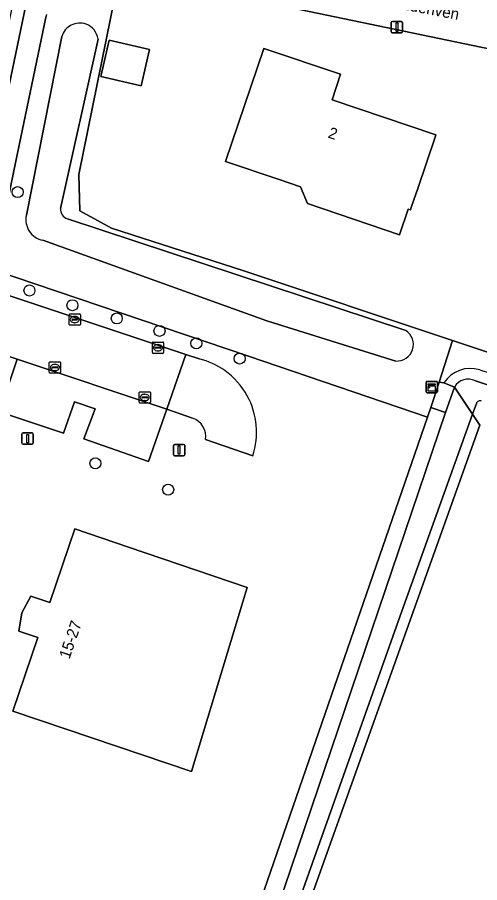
# Model space of a CAD drawing. Extents: x 163426 to 164192, y 380329 to 381641.
# Drawn here: x 163885.2 to 163926.2, y 380896.8 to 380973.5 of the extents above; entities that cross this region are included whole.
import ezdxf

# ---------------------------------------------------------------- set-up
doc = ezdxf.new("R2010")
doc.units = 0
for name, color, linetype in [('IMGEO_Boom', 7, 'Continuous'), ('IMGEO_Erf', 7, 'Continuous'), ('IMGEO_Grasland_agrarisch', 7, 'Continuous'), ('IMGEO_Groenvoorziening', 7, 'Continuous'), ('IMGEO_Kast', 7, 'Continuous'), ('IMGEO_Kolk', 7, 'Continuous'), ('IMGEO_Lichtmast', 7, 'Continuous'), ('IMGEO_Oever', 7, 'Continuous'), ('IMGEO_Openbare_ruimte_label', 7, 'Continuous'), ('IMGEO_Pand', 7, 'Continuous'), ('IMGEO_Pand_nummerreeks', 7, 'Continuous'), ('IMGEO_Parkeervlak_open', 7, 'Continuous'), ('IMGEO_Rijbaan_lokaal_open', 7, 'Continuous'), ('IMGEO_Terreindeel_open', 7, 'Continuous'), ('IMGEO_Voetpad_open', 7, 'Continuous'), ('IMGEO_Waterloop', 7, 'Continuous')]:
    doc.layers.add(name, color=color, linetype=linetype)

msp = doc.modelspace()

# ---------------------------------------------------------------- linework, layer by layer
at = {"layer": 'IMGEO_Boom'}
for centre in [(163885.232, 380958.018), (163886.283, 380949.299), (163890.091, 380947.995), (163894.014, 380946.825), (163897.799, 380945.723), (163901.056, 380944.616), (163904.894, 380943.271), (163892.124, 380933.991), (163898.566, 380931.657)]:
    msp.add_circle(centre, 0.489, dxfattribs=at)
at = {"layer": 'IMGEO_Erf'}
for points in [[(163947.717, 380966.396), (163894.299, 380977.535), (163893.879, 380975.478), (163890.647, 380959.592), (163890.731, 380956.366), (163893.555, 380954.822), (163905.172, 380951.086), (163923.758, 380944.858), (164044.028, 380904.553), (164047.573, 380932.485), (164051.149, 380955.68), (164051.075, 380964.76), (164050.906, 381000), (164050.855, 381010.828), (164044.976, 381010.935), (164033.301, 381009.851), (164028.463, 381008.901), (164025.441, 381000), (164017.396, 380976.301), (164021.658, 380974.921), (164011.506, 380944.546), (164004.376, 380947.063), (164007.582, 380956.643)], [(163884.569, 380833.662), (163891.485, 380851.015), (163921.538, 380938.092), (163905.684, 380943.493), (163883.083, 380951.119), (163882.779, 380949.641), (163883.898, 380949.297), (163883.85, 380949.068), (163900.116, 380943.637), (163901.317, 380943.236)], [(163900.727, 380937.989), (163898.446, 380938.784), (163896.831, 380934.142), (163891.086, 380936.157), (163892.09, 380938.819), (163890.278, 380939.423), (163889.309, 380936.658), (163883.606, 380938.547), (163885.205, 380943.221), (163882.796, 380944.027), (163877.003, 380916.322), (163871.593, 380890.532)], [(163906.055, 380934.657), (163901.88, 380936.086)]]:
    msp.add_lwpolyline(points, dxfattribs=at)
for points in [[(163892.593, 380968.256), (163893.333, 380971.475), (163896.909, 380970.653), (163896.168, 380967.434)], [(163920.126, 380956.729), (163920.031, 380956.448), (163919.832, 380956.515), (163919.062, 380954.242), (163910.917, 380957.003), (163910.283, 380958.486), (163908.389, 380959.128), (163903.653, 380960.731), (163907.024, 380970.744), (163913.816, 380968.464), (163913.084, 380966.184), (163922.266, 380963.078), (163922.202, 380962.888), (163920.669, 380958.34)], [(163884.801, 380912.024), (163887.028, 380918.554), (163885.354, 380919.118), (163885.62, 380920.738), (163886.407, 380922.213), (163888.089, 380921.652), (163890.312, 380928.173), (163895.045, 380926.561), (163905.562, 380922.978), (163900.618, 380906.68), (163889.538, 380910.424)]]:
    msp.add_lwpolyline(points, close=True, dxfattribs=at)
for centre, radius, start, end in [((163899.713, 380936.747), 6.684, 54.66644, 76.11783), ((163899.713, 380936.753), 6.679, 28.64423, 54.63552), ((163899.711, 380936.753), 6.681, 341.71741, 28.63634), ((163900.169, 380936.35), 1.731, 351.21237, 71.20975)]:
    msp.add_arc(centre, radius, start, end, dxfattribs=at)
at = {"layer": 'IMGEO_Grasland_agrarisch'}
msp.add_lwpolyline([(163926.152, 380937.368), (163908.957, 380889.158)], dxfattribs=at)
at = {"layer": 'IMGEO_Groenvoorziening'}
for points in [[(163887.797, 380973.745), (163887.786, 380973.694), (163887.776, 380973.643), (163885.067, 380960.77), (163883.083, 380951.119), (163905.684, 380943.493), (163921.538, 380938.092), (163921.833, 380938.946), (163922.56, 380941.188), (163923.758, 380944.858), (163905.172, 380951.086), (163893.555, 380954.822), (163890.731, 380956.366), (163890.647, 380959.592), (163893.879, 380975.478), (163891.917, 380975.887), (163891.302, 380976.015)], [(163886.007, 380955.975), (163889.148, 380971.798)], [(163892.353, 380971.578), (163889.039, 380956.576)], [(163889.655, 380955.664), (163919.599, 380945.746)], [(163918.72, 380943.054), (163907.306, 380946.615), (163887.469, 380953.75)], [(163923.758, 380944.858), (163922.56, 380941.188), (163922.982, 380941.112)], [(163926.16, 380942.271), (163928.92, 380941.386), (163972.538, 380927.023), (164000, 380917.616), (164019.427, 380910.961), (164044.304, 380902.982), (164043.903, 380903.564), (164044.028, 380904.553), (163923.758, 380944.858)]]:
    msp.add_lwpolyline(points, dxfattribs=at)
for centre, radius, start, end in [((163890.728, 380971.35), 1.642, 69.92201, 164.1873), ((163890.727, 380971.351), 1.642, 7.9316, 69.86464), ((163889.883, 380956.482), 0.849, 173.6355, 254.43772), ((163887.82, 380955.574), 1.857, 167.51579, 259.10033), ((163918.825, 380944.509), 1.459, 265.86472, 57.96917), ((163925.333, 380939.601), 2.795, 72.79469, 147.27861)]:
    msp.add_arc(centre, radius, start, end, dxfattribs=at)
at = {"layer": 'IMGEO_Kast'}
for p, q in [((163921.403, 380940.322), (163921.403, 380941.163)), ((163921.403, 380941.163), (163921.403, 380940.322)), ((163921.478, 380941.247), (163922.319, 380941.247)), ((163922.319, 380941.247), (163921.478, 380941.247)), ((163922.403, 380941.172), (163922.403, 380940.331)), ((163922.403, 380940.331), (163922.403, 380941.172)), ((163922.328, 380940.247), (163921.487, 380940.247)), ((163921.487, 380940.247), (163922.328, 380940.247))]:
    msp.add_line(p, q, dxfattribs=at)
for points in [[(163921.598, 380941.037), (163922.198, 380941.037), (163922.198, 380940.952), (163921.598, 380940.952), (163921.598, 380941.037)], [(163921.598, 380940.862), (163922.198, 380940.862), (163922.198, 380940.373), (163921.598, 380940.373), (163921.598, 380940.862)]]:
    msp.add_lwpolyline(points, dxfattribs=at)
msp.add_circle((163921.682, 380940.711), 0.0377, dxfattribs=at)
for centre, start, end in [((163921.481, 380941.169), 92.4484, 184.28452), ((163921.481, 380941.169), 92.4484, 184.28452), ((163922.325, 380941.169), 2.4484, 94.28452), ((163922.325, 380941.169), 2.4484, 94.28452), ((163921.481, 380940.325), 182.4484, 274.28452), ((163921.481, 380940.325), 182.4484, 274.28452), ((163922.325, 380940.325), 272.4484, 4.28452), ((163922.325, 380940.325), 272.4484, 4.28452)]:
    msp.add_arc(centre, 0.0779, start, end, dxfattribs=at)
at = {"layer": 'IMGEO_Kolk'}
for p, q in [((163889.866, 380947.224), (163890.718, 380947.224)), ((163889.791, 380946.298), (163889.791, 380947.15)), ((163890.05, 380946.718), (163890.05, 380946.73)), ((163890.488, 380946.681), (163890.09, 380946.681)), ((163890.093, 380946.767), (163890.491, 380946.767)), ((163890.302, 380946.444), (163890.277, 380946.444)), ((163890.279, 380947.004), (163890.304, 380947.004)), ((163890.534, 380946.73), (163890.534, 380946.718)), ((163890.792, 380947.15), (163890.792, 380946.298)), ((163890.718, 380946.224), (163889.866, 380946.224)), ((163897.164, 380943.804), (163897.164, 380944.656)), ((163897.239, 380944.73), (163898.091, 380944.73)), ((163897.423, 380944.224), (163897.423, 380944.236)), ((163897.861, 380944.187), (163897.463, 380944.187)), ((163897.466, 380944.273), (163897.864, 380944.273)), ((163897.652, 380944.51), (163897.677, 380944.51)), ((163897.907, 380944.236), (163897.907, 380944.224)), ((163898.165, 380944.656), (163898.165, 380943.804)), ((163898.091, 380943.73), (163897.239, 380943.73)), ((163897.675, 380943.95), (163897.65, 380943.95)), ((163888.039, 380942.056), (163888.039, 380942.908)), ((163888.114, 380942.982), (163888.966, 380942.982)), ((163888.527, 380942.762), (163888.552, 380942.762)), ((163889.04, 380942.908), (163889.04, 380942.056)), ((163888.966, 380941.982), (163888.114, 380941.982)), ((163888.298, 380942.476), (163888.298, 380942.488)), ((163888.736, 380942.439), (163888.338, 380942.439)), ((163888.341, 380942.525), (163888.739, 380942.525)), ((163888.55, 380942.202), (163888.525, 380942.202)), ((163888.782, 380942.488), (163888.782, 380942.476)), ((163896.07, 380940.329), (163896.922, 380940.329)), ((163895.995, 380939.403), (163895.995, 380940.255)), ((163896.254, 380939.823), (163896.254, 380939.835)), ((163896.692, 380939.786), (163896.294, 380939.786)), ((163896.297, 380939.872), (163896.695, 380939.872)), ((163896.506, 380939.549), (163896.481, 380939.549)), ((163896.483, 380940.109), (163896.508, 380940.109)), ((163896.738, 380939.835), (163896.738, 380939.823)), ((163896.996, 380940.255), (163896.996, 380939.403)), ((163896.922, 380939.329), (163896.07, 380939.329))]:
    msp.add_line(p, q, dxfattribs=at)
for points in [[(163889.866, 380947.224), (163890.718, 380947.224)], [(163889.791, 380946.298), (163889.791, 380947.15)], [(163890.792, 380947.15), (163890.792, 380946.298)], [(163890.718, 380946.224), (163889.866, 380946.224)], [(163897.164, 380943.804), (163897.164, 380944.656)], [(163897.239, 380944.73), (163898.091, 380944.73)], [(163898.165, 380944.656), (163898.165, 380943.804)], [(163898.091, 380943.73), (163897.239, 380943.73)], [(163888.039, 380942.056), (163888.039, 380942.908)], [(163888.114, 380942.982), (163888.966, 380942.982)], [(163889.04, 380942.908), (163889.04, 380942.056)], [(163888.966, 380941.982), (163888.114, 380941.982)], [(163896.07, 380940.329), (163896.922, 380940.329)], [(163895.995, 380939.403), (163895.995, 380940.255)], [(163896.996, 380940.255), (163896.996, 380939.403)], [(163896.922, 380939.329), (163896.07, 380939.329)]]:
    msp.add_lwpolyline(points, dxfattribs=at)
for centre, radius, start, end in [((163889.868, 380947.148), 0.0765, 91.55205, 178.44795), ((163889.868, 380947.148), 0.0765, 91.55205, 178.44795), ((163890.716, 380947.148), 0.0765, 1.55205, 88.44795), ((163890.716, 380947.148), 0.0765, 1.55205, 88.44795), ((163890.09, 380946.727), 0.0403, 85.87752, 175.75265), ((163890.087, 380946.717), 0.0366, 178.93798, 274.71019), ((163890.491, 380946.724), 0.043, 264.86636, 352.45326), ((163890.495, 380946.729), 0.0386, 1.73085, 96.63898), ((163889.868, 380946.3), 0.0765, 181.55205, 268.44795), ((163889.868, 380946.3), 0.0765, 181.55205, 268.44795), ((163890.716, 380946.3), 0.0765, 271.55205, 358.44795), ((163890.716, 380946.3), 0.0765, 271.55205, 358.44795), ((163897.241, 380944.654), 0.0765, 91.55205, 178.44795), ((163897.241, 380944.654), 0.0765, 91.55205, 178.44795), ((163897.463, 380944.233), 0.0403, 85.87752, 175.75265), ((163897.46, 380944.223), 0.0366, 178.93798, 274.71019), ((163897.864, 380944.23), 0.043, 264.86636, 352.45326), ((163897.868, 380944.235), 0.0386, 1.73085, 96.63898), ((163898.089, 380944.654), 0.0765, 1.55205, 88.44795), ((163898.089, 380944.654), 0.0765, 1.55205, 88.44795), ((163897.241, 380943.806), 0.0765, 181.55205, 268.44795), ((163897.241, 380943.806), 0.0765, 181.55205, 268.44795), ((163898.089, 380943.806), 0.0765, 271.55205, 358.44795), ((163898.089, 380943.806), 0.0765, 271.55205, 358.44795), ((163888.116, 380942.906), 0.0765, 91.55205, 178.44795), ((163888.116, 380942.906), 0.0765, 91.55205, 178.44795), ((163888.964, 380942.906), 0.0765, 1.55205, 88.44795), ((163888.964, 380942.906), 0.0765, 1.55205, 88.44795), ((163888.116, 380942.058), 0.0765, 181.55205, 268.44795), ((163888.116, 380942.058), 0.0765, 181.55205, 268.44795), ((163888.338, 380942.485), 0.0403, 85.87752, 175.75265), ((163888.335, 380942.475), 0.0366, 178.93798, 274.71019), ((163888.739, 380942.482), 0.043, 264.86636, 352.45326), ((163888.743, 380942.487), 0.0386, 1.73085, 96.63898), ((163888.964, 380942.058), 0.0765, 271.55205, 358.44795), ((163888.964, 380942.058), 0.0765, 271.55205, 358.44795), ((163896.072, 380940.253), 0.0765, 91.55205, 178.44795), ((163896.072, 380940.253), 0.0765, 91.55205, 178.44795), ((163896.92, 380940.253), 0.0765, 1.55205, 88.44795), ((163896.92, 380940.253), 0.0765, 1.55205, 88.44795), ((163896.294, 380939.832), 0.0403, 85.87752, 175.75265), ((163896.291, 380939.822), 0.0366, 178.93798, 274.71019), ((163896.695, 380939.829), 0.043, 264.86636, 352.45326), ((163896.699, 380939.834), 0.0386, 1.73085, 96.63898), ((163896.072, 380939.405), 0.0765, 181.55205, 268.44795), ((163896.072, 380939.405), 0.0765, 181.55205, 268.44795), ((163896.92, 380939.405), 0.0765, 271.55205, 358.44795), ((163896.92, 380939.405), 0.0765, 271.55205, 358.44795)]:
    msp.add_arc(centre, radius, start, end, dxfattribs=at)
for centre, major_axis, ratio, start_param, end_param in [((163890.278, 380946.724), (-0.387, 0.002), 0.722429, 4.712389, 7.853982), ((163890.303, 380946.724), (-0.39, 0.002), 0.717154, 1.570796, 4.712389), ((163897.651, 380944.23), (-0.387, 0.002), 0.722429, 4.712389, 7.853982), ((163897.676, 380944.23), (-0.39, 0.002), 0.717154, 1.570796, 4.712389), ((163888.526, 380942.482), (-0.387, 0.002), 0.722429, 4.712389, 7.853982), ((163888.551, 380942.482), (-0.39, 0.002), 0.717154, 1.570796, 4.712389), ((163896.482, 380939.829), (-0.387, 0.002), 0.722429, 4.712389, 7.853982), ((163896.507, 380939.829), (-0.39, 0.002), 0.717154, 1.570796, 4.712389)]:
    msp.add_ellipse(centre, major_axis=major_axis, ratio=ratio, start_param=start_param, end_param=end_param, dxfattribs=at)
at = {"layer": 'IMGEO_Lichtmast'}
for p, q in [((163918.327, 380972.237), (163918.327, 380973.037)), ((163918.327, 380973.037), (163918.327, 380972.237)), ((163918.427, 380973.137), (163919.217, 380973.137)), ((163919.217, 380973.137), (163918.427, 380973.137)), ((163919.317, 380973.037), (163919.317, 380972.237)), ((163919.317, 380972.237), (163919.317, 380973.037)), ((163919.217, 380972.137), (163918.427, 380972.137)), ((163918.427, 380972.137), (163919.217, 380972.137)), ((163885.62, 380935.78), (163885.62, 380936.58)), ((163885.62, 380936.58), (163885.62, 380935.78)), ((163885.72, 380936.68), (163886.51, 380936.68)), ((163886.51, 380936.68), (163885.72, 380936.68)), ((163886.61, 380936.58), (163886.61, 380935.78)), ((163886.61, 380935.78), (163886.61, 380936.58)), ((163886.51, 380935.68), (163885.72, 380935.68)), ((163885.72, 380935.68), (163886.51, 380935.68)), ((163899.037, 380934.764), (163899.037, 380935.564)), ((163899.037, 380935.564), (163899.037, 380934.764)), ((163899.137, 380935.664), (163899.927, 380935.664)), ((163899.927, 380935.664), (163899.137, 380935.664)), ((163900.027, 380935.564), (163900.027, 380934.764)), ((163900.027, 380934.764), (163900.027, 380935.564)), ((163899.927, 380934.664), (163899.137, 380934.664)), ((163899.137, 380934.664), (163899.927, 380934.664))]:
    msp.add_line(p, q, dxfattribs=at)
for points in [[(163918.747, 380973.012), (163918.897, 380973.012), (163918.897, 380972.262), (163918.747, 380972.262), (163918.747, 380973.012)], [(163886.04, 380936.555), (163886.19, 380936.555), (163886.19, 380935.805), (163886.04, 380935.805), (163886.04, 380936.555)], [(163899.457, 380935.539), (163899.607, 380935.539), (163899.607, 380934.789), (163899.457, 380934.789), (163899.457, 380935.539)]]:
    msp.add_lwpolyline(points, dxfattribs=at)
for centre, start, end in [((163918.427, 380973.037), 90, 180), ((163918.427, 380973.037), 90, 180), ((163919.217, 380973.037), 0, 90), ((163919.217, 380973.037), 360, 90), ((163918.427, 380972.237), 180, 270), ((163918.427, 380972.237), 180, 270), ((163919.217, 380972.237), 270, 0), ((163919.217, 380972.237), 270, 0), ((163885.72, 380936.58), 90, 180), ((163885.72, 380936.58), 90, 180), ((163886.51, 380936.58), 0, 90), ((163886.51, 380936.58), 360, 90), ((163885.72, 380935.78), 180, 270), ((163885.72, 380935.78), 180, 270), ((163886.51, 380935.78), 270, 0), ((163886.51, 380935.78), 270, 0), ((163899.137, 380935.564), 90, 180), ((163899.137, 380935.564), 90, 180), ((163899.927, 380935.564), 0, 90), ((163899.927, 380935.564), 360, 90), ((163899.137, 380934.764), 180, 270), ((163899.137, 380934.764), 180, 270), ((163899.927, 380934.764), 270, 0), ((163899.927, 380934.764), 270, 0)]:
    msp.add_arc(centre, 0.1, start, end, dxfattribs=at)
at = {"layer": 'IMGEO_Oever'}
for points in [[(163922.982, 380941.112), (163923.908, 380940.745)], [(163925.788, 380941.304), (164000.573, 380916.101), (164029.89, 380905.937), (164041.163, 380902.241), (164043.853, 380901.404)], [(163925.86, 380939.282), (163925.503, 380938.345), (163926.152, 380937.368)]]:
    msp.add_lwpolyline(points, dxfattribs=at)
for points in [[(163923.135, 380938.499), (163921.833, 380938.946), (163921.538, 380938.092), (163891.485, 380851.015), (163884.569, 380833.662), (163883.978, 380830.892), (163883.897, 380830.514), (163886.189, 380829.764), (163893.417, 380850.832)], [(163926.152, 380937.368), (163925.503, 380938.345), (163919.125, 380920.483), (163910.378, 380895.842), (163900.316, 380866.848), (163885.644, 380823.036), (163886.614, 380822.678), (163888.237, 380827.506), (163908.476, 380887.727), (163908.957, 380889.158)]]:
    msp.add_lwpolyline(points, close=True, dxfattribs=at)
for centre, radius, start, end in [((163925.333, 380939.601), 2.795, 72.79469, 147.27861), ((163925.157, 380939.985), 1.462, 64.44734, 148.67134), ((163926.163, 380939.211), 0.311, 61.40103, 166.75896)]:
    msp.add_arc(centre, radius, start, end, dxfattribs=at)
at = {"layer": 'IMGEO_Pand'}
for points in [[(163892.593, 380968.256), (163896.168, 380967.434), (163896.909, 380970.653), (163893.333, 380971.475)], [(163920.126, 380956.729), (163920.669, 380958.34), (163922.202, 380962.888), (163922.266, 380963.078), (163913.084, 380966.184), (163913.816, 380968.464), (163907.024, 380970.744), (163903.653, 380960.731), (163908.389, 380959.128), (163910.283, 380958.486), (163910.917, 380957.003), (163919.062, 380954.242), (163919.832, 380956.515), (163920.031, 380956.448)], [(163900.618, 380906.68), (163905.562, 380922.978), (163895.045, 380926.561), (163890.312, 380928.173), (163888.089, 380921.652), (163886.407, 380922.213), (163885.62, 380920.738), (163885.354, 380919.118), (163887.028, 380918.554), (163884.801, 380912.024), (163889.538, 380910.424)]]:
    msp.add_lwpolyline(points, close=True, dxfattribs=at)
at = {"layer": 'IMGEO_Parkeervlak_open'}
msp.add_lwpolyline([(163885.205, 380943.221), (163883.606, 380938.547), (163889.309, 380936.658), (163890.278, 380939.423), (163892.09, 380938.819), (163891.086, 380936.157), (163896.831, 380934.142), (163898.446, 380938.784)], close=True, dxfattribs=at)
at = {"layer": 'IMGEO_Rijbaan_lokaal_open'}
for points in [[(163921.638, 381053.716), (163922.311, 381054.818), (163921.501, 381055.887), (163917.721, 381049.86), (163902.377, 381023.75), (163895.208, 381011.818), (163892.059, 381006.187), (163890.987, 381003.841), (163890.009, 380999.579), (163886.502, 380982.789), (163875.39, 380930.027), (163874.806, 380927.256), (163873.655, 380925.227), (163872.124, 380924.818), (163868.839, 380925.415), (163868.546, 380923.98), (163875.141, 380922.738), (163879.435, 380943.25), (163880.93, 380950.483), (163883.139, 380961.124), (163886.682, 380977.995), (163888.743, 380987.877), (163891.335, 381000), (163891.536, 381000.938)], [(163954.825, 380971.177), (163895.569, 380983.45), (163894.299, 380977.535), (163947.717, 380966.396)], [(163901.317, 380943.236), (163900.116, 380943.637), (163898.446, 380938.784), (163900.727, 380937.989)], [(163901.88, 380936.086), (163906.055, 380934.657)]]:
    msp.add_lwpolyline(points, dxfattribs=at)
msp.add_lwpolyline([(163883.85, 380949.068), (163882.796, 380944.027), (163885.205, 380943.221), (163898.446, 380938.784), (163900.116, 380943.637)], close=True, dxfattribs=at)
for centre, radius, start, end in [((163899.713, 380936.747), 6.684, 54.66644, 76.11783), ((163899.713, 380936.753), 6.679, 28.64423, 54.63552), ((163899.711, 380936.753), 6.681, 341.71741, 28.63634), ((163900.169, 380936.35), 1.731, 351.21237, 71.20975)]:
    msp.add_arc(centre, radius, start, end, dxfattribs=at)
at = {"layer": 'IMGEO_Terreindeel_open'}
msp.add_lwpolyline([(163922.56, 380941.188), (163921.833, 380938.946), (163923.135, 380938.499), (163923.908, 380940.745), (163922.982, 380941.112)], close=True, dxfattribs=at)
at = {"layer": 'IMGEO_Voetpad_open'}
msp.add_lwpolyline([(163891.536, 381000.938), (163891.335, 381000), (163888.743, 380987.877), (163889.232, 380987.775), (163887.171, 380977.893), (163886.682, 380977.995), (163883.139, 380961.124), (163880.93, 380950.483), (163879.435, 380943.25), (163875.141, 380922.738), (163875.046, 380922.248), (163868.475, 380923.523), (163867.664, 380918.263), (163877.003, 380916.322), (163882.796, 380944.027), (163883.85, 380949.068), (163883.898, 380949.297), (163882.779, 380949.641), (163883.083, 380951.119), (163885.067, 380960.77), (163887.776, 380973.643)], dxfattribs=at)
at = {"layer": 'IMGEO_Waterloop'}
for points in [[(163889.148, 380971.798), (163886.007, 380955.975)], [(163889.039, 380956.576), (163892.353, 380971.578)], [(163919.599, 380945.746), (163889.655, 380955.664)], [(163887.469, 380953.75), (163907.306, 380946.615), (163918.72, 380943.054)], [(164043.853, 380901.404), (164041.163, 380902.241), (164029.89, 380905.937), (164000.573, 380916.101), (163925.788, 380941.304)], [(163923.908, 380940.745), (163925.503, 380938.345), (163925.86, 380939.282)]]:
    msp.add_lwpolyline(points, dxfattribs=at)
msp.add_lwpolyline([(163925.503, 380938.345), (163923.908, 380940.745), (163923.135, 380938.499), (163893.417, 380850.832), (163886.189, 380829.764), (163883.897, 380830.514), (163883.41, 380828.234), (163885.847, 380827.344), (163884.504, 380823.457), (163885.644, 380823.036), (163900.316, 380866.848), (163910.378, 380895.842), (163919.125, 380920.483)], close=True, dxfattribs=at)
for centre, radius, start, end in [((163890.728, 380971.35), 1.642, 69.92201, 164.1873), ((163890.727, 380971.351), 1.642, 7.9316, 69.86464), ((163889.883, 380956.482), 0.849, 173.6355, 254.43772), ((163887.82, 380955.574), 1.857, 167.51579, 259.10033), ((163918.825, 380944.509), 1.459, 265.86472, 57.96917), ((163925.157, 380939.985), 1.462, 64.44734, 148.67134), ((163926.163, 380939.211), 0.311, 61.40103, 166.75896)]:
    msp.add_arc(centre, radius, start, end, dxfattribs=at)

# ---------------------------------------------------------------- texts
at = {"layer": 'IMGEO_Openbare_ruimte_label'}
msp.add_text('Eendenven', height=1, rotation=349.16209, dxfattribs=at).set_placement((163917.585, 380974.535))
at = {"layer": 'IMGEO_Pand_nummerreeks'}
for s, rotation, p in [('2', 341.31083, (163912.651, 380962.867)), ('15-27', 71.09474, (163889.824, 380916.594))]:
    msp.add_text(s, height=1, rotation=rotation, dxfattribs=at).set_placement(p)

doc.saveas('drawing.dxf')
